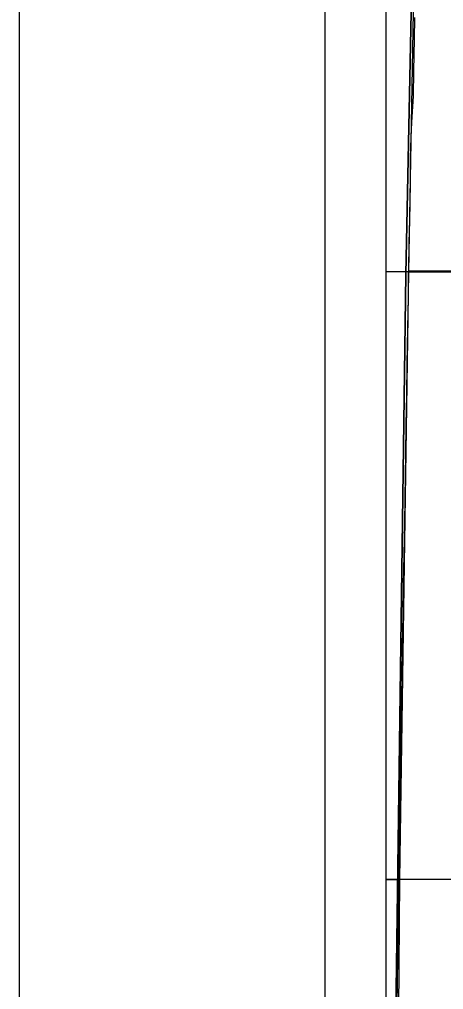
# Model space of a CAD drawing. Extents: x -17 to 88, y -5 to 22.
# Drawn here: x 2 to 2.695, y 14.972 to 16.562 of the extents above; entities that cross this region are included whole.
import ezdxf

# ---------------------------------------------------------------- set-up
doc = ezdxf.new("R2010")
doc.units = 0
for name, color, linetype in [('GM_X_County_Road', 7, 'Continuous'), ('GM_X_Section', 7, 'Continuous'), ('GM_X_Township', 7, 'Continuous'), ('GM_X_Township_Road', 7, 'Continuous'), ('SH_Border', 7, 'Continuous'), ('SH_Data', 7, 'Continuous')]:
    doc.layers.add(name, color=color, linetype=linetype)

msp = doc.modelspace()

# ---------------------------------------------------------------- linework, layer by layer
at = {"layer": 'GM_X_County_Road'}
for points in [[(2.6375, 16.1498), (2.6385, 16.1964), (2.6392, 16.2312), (2.6404, 16.2934), (2.6407, 16.3356), (2.6417, 16.3679), (2.6429, 16.3934), (2.6452, 16.4356), (2.6461, 16.4772), (2.6471, 16.5294), (2.6478, 16.5649)], [(2.6178, 14.9106), (2.619, 14.9845), (2.6205, 15.066), (2.6209, 15.1008), (2.6221, 15.1803), (2.6234, 15.2748), (2.6247, 15.35), (2.6254, 15.386), (2.6259, 15.4252), (2.6269, 15.4848), (2.6276, 15.5358), (2.6287, 15.5849), (2.6291, 15.6334), (2.6302, 15.685), (2.6311, 15.7347), (2.6318, 15.7776), (2.6329, 15.8496), (2.6335, 15.8975), (2.6342, 15.946), (2.635, 15.9969), (2.636, 16.056), (2.6371, 16.1063), (2.6374, 16.1461), (2.6375, 16.1498)]]:
    msp.add_lwpolyline(points, dxfattribs=at)
at = {"layer": 'GM_X_Section'}
for p, q in [((2.6, 17.1515), (2.6, 16.1487)), ((2.6, 16.1487), (2.6, 15.1524)), ((2.6, 15.1524), (2.6, 14.1521))]:
    msp.add_line(p, q, dxfattribs=at)
for points in [[(2.6, 16.1487), (2.6375, 16.1483), (2.6556, 17.151), (2.6, 17.1515)], [(2.6, 15.1524), (2.6229, 15.1523), (2.6375, 16.1483), (2.6, 16.1487)], [(2.6, 14.1521), (2.6155, 14.1522), (2.6229, 15.1523), (2.6, 15.1524)]]:
    msp.add_lwpolyline(points, dxfattribs=at)
for points in [[(2.6556, 17.151), (3.7342, 17.1557), (3.7278, 16.1476), (2.6375, 16.1483)], [(2.6375, 16.1483), (3.7278, 16.1476), (3.7205, 15.1562), (2.6229, 15.1523)], [(2.6229, 15.1523), (3.7205, 15.1562), (3.71, 14.1455), (2.6155, 14.1522)]]:
    msp.add_lwpolyline(points, close=True, dxfattribs=at)
at = {"layer": 'GM_X_Township'}
msp.add_line((2.6, 20.1761), (2.6, 14.1546), dxfattribs=at)
for points in [[(2.6, 14.1546), (2.6054, 14.1547), (2.6125, 14.6477), (2.633, 16.1443), (2.6611, 17.539), (2.6703, 18.1495), (2.6792, 19.1535), (2.681, 19.6113), (2.6821, 19.8745), (2.6825, 19.9924), (2.6832, 20.1762), (2.6, 20.1761)], [(5.7149, 18.1469), (5.0464, 18.1513), (5.0034, 18.1513), (4.1813, 18.1564), (3.4916, 18.1548), (3.1789, 18.1532), (2.6703, 18.1495), (2.6611, 17.539), (2.633, 16.1443), (2.6125, 14.6477), (2.6054, 14.1547), (2.605, 14.1)]]:
    msp.add_lwpolyline(points, dxfattribs=at)
at = {"layer": 'GM_X_Township_Road'}
msp.add_lwpolyline([(2.6375, 16.1498), (2.682, 16.1495), (2.7156, 16.1495), (2.7641, 16.1496), (2.8069, 16.1494), (2.8542, 16.1493), (2.8958, 16.1495), (2.9263, 16.1496), (2.984, 16.1499), (3.099, 16.1498), (3.1388, 16.1498), (3.2134, 16.1497), (3.2426, 16.1498), (3.265, 16.15), (3.3196, 16.1499), (3.3526, 16.1498), (3.3892, 16.1496), (3.4265, 16.1495), (3.475, 16.149)], dxfattribs=at)
at = {"layer": 'SH_Border'}
msp.add_lwpolyline([(2, 21.5), (33.5, 21.5), (33.5, 0.5), (2, 0.5)], close=True, dxfattribs=at)
at = {"layer": 'SH_Data'}
for p, q in [((2.5, 21), (2.5, 14)), ((2.6, 20.9), (2.6, 14.1))]:
    msp.add_line(p, q, dxfattribs=at)

doc.saveas('drawing.dxf')
